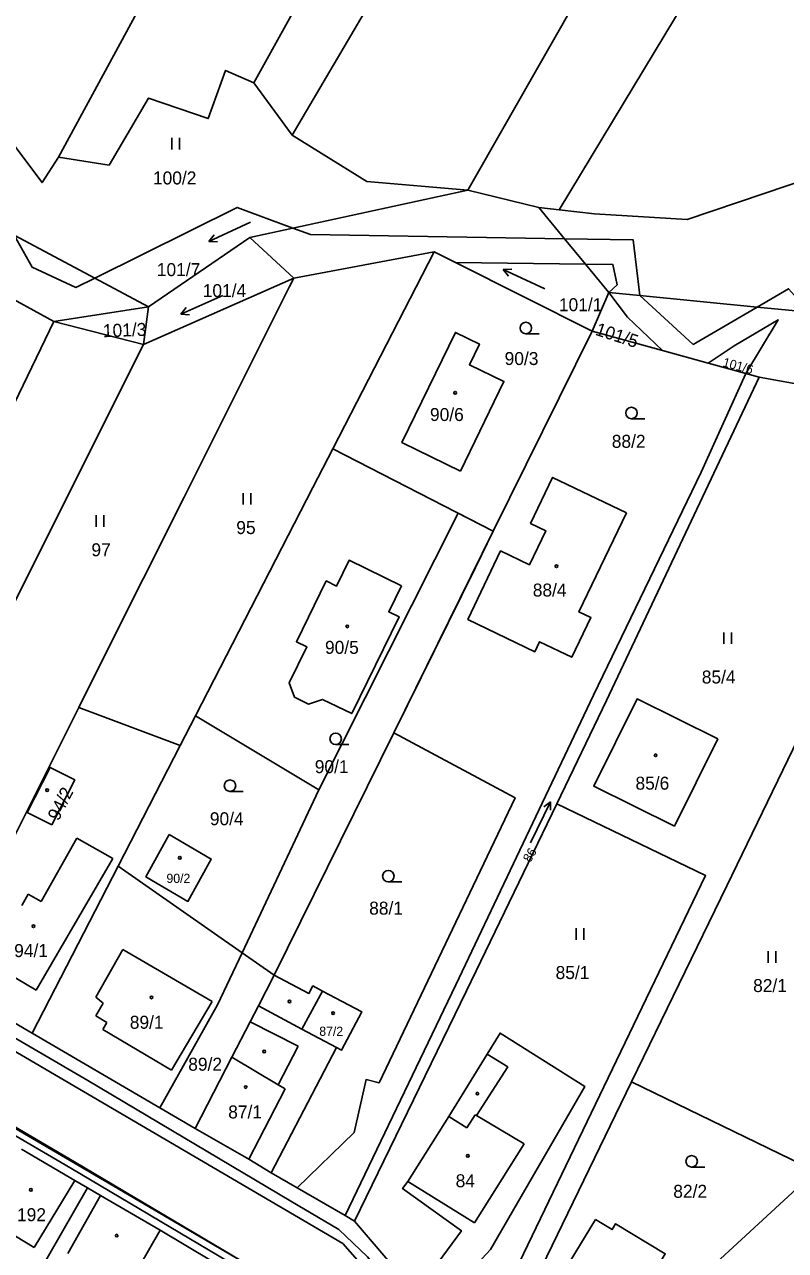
# Model space of a CAD drawing. Extents: x -756746 to -753363, y -1166406 to -1161727.
# Drawn here: x -754360.6 to -754261, y -1162314.4 to -1162153.9 of the extents above; entities that cross this region are included whole.
import ezdxf

# ---------------------------------------------------------------- set-up
doc = ezdxf.new("R2010")
doc.units = 0
for name, color, linetype in [('Hranice parcel', 7, 'Continuous'), ('Parcelní čísla', 7, 'Continuous'), ('Vnitřní kresba', 7, 'Continuous'), ('Věcná břemena k části', 7, 'Continuous'), ('Značky budov', 7, 'Continuous'), ('Značky kultur', 7, 'Continuous')]:
    doc.layers.add(name, color=color, linetype=linetype)

msp = doc.modelspace()

# ---------------------------------------------------------------- linework, layer by layer
at = {"layer": 'Hranice parcel'}
for p, q in [((-754330.61, -1162161.58), (-754325.58, -1162168.4)), ((-754302.6, -1162175.59), (-754293.32, -1162177.9)), ((-754293.32, -1162177.9), (-754290.64, -1162178.19)), ((-754331.13, -1162181.79), (-754344.38, -1162190.87)), ((-754325.39, -1162187.13), (-754331.13, -1162181.79)), ((-754307, -1162183.68), (-754325.39, -1162187.13)), ((-754320.26, -1162209.45), (-754307, -1162183.68)), ((-754304.23, -1162185.07), (-754307, -1162183.68)), ((-754286.34, -1162194.05), (-754304.23, -1162185.07)), ((-754325.39, -1162187.13), (-754345.05, -1162195.83)), ((-754364.95, -1162188.34), (-754356.78, -1162192.79)), ((-754286.34, -1162194.05), (-754284.16, -1162188.99)), ((-754344.38, -1162190.87), (-754356.78, -1162192.79)), ((-754344.38, -1162190.87), (-754345.05, -1162195.83)), ((-754356.78, -1162192.79), (-754382.43, -1162245.94)), ((-754345.05, -1162195.83), (-754356.78, -1162192.79)), ((-754299.28, -1162220.27), (-754286.34, -1162194.05)), ((-754277.12, -1162196.59), (-754286.34, -1162194.05)), ((-754362.38, -1162230.4), (-754345.05, -1162195.83)), ((-754271.17, -1162198.24), (-754277.12, -1162196.59)), ((-754266.24, -1162199.6), (-754271.17, -1162198.24)), ((-754264.46, -1162200.09), (-754266.24, -1162199.6)), ((-754257.73, -1162201.33), (-754264.46, -1162200.09)), ((-754299.28, -1162220.27), (-754320.26, -1162209.45)), ((-754353.52, -1162243.32), (-754362.47, -1162261.21)), ((-754340.24, -1162248.29), (-754353.52, -1162243.32)), ((-754340.24, -1162248.29), (-754338.24, -1162244.41)), ((-754327.95, -1162278.37), (-754312.31, -1162246.67)), ((-754348.39, -1162264.12), (-754340.24, -1162248.29)), ((-754322.84, -1162321.29), (-754427.68, -1162259.87)), ((-754359.63, -1162285.98), (-754348.39, -1162264.12)), ((-754332.15, -1162275.44), (-754348.39, -1162264.12)), ((-754332.15, -1162275.44), (-754327.95, -1162278.37)), ((-754371.44, -1162279.1), (-754359.63, -1162285.98)), ((-754342.9, -1162295.74), (-754359.63, -1162285.98)), ((-754328.33, -1162304.24), (-754319.8, -1162287.86)), ((-754281.18, -1162292.35), (-754299.93, -1162331.02)), ((-754281.18, -1162292.35), (-754257.09, -1162304.03)), ((-754338.29, -1162298.43), (-754342.9, -1162295.74)), ((-754324.93, -1162306.21), (-754328.33, -1162304.24)), ((-754257.09, -1162304.03), (-754294.35, -1162338.37)), ((-754359.77, -1162319.07), (-754352.4, -1162306.22)), ((-754318.67, -1162309.85), (-754324.93, -1162306.21)), ((-754318.67, -1162309.85), (-754317.45, -1162310.56)), ((-754309.41, -1162319.95), (-754317.45, -1162310.56))]:
    msp.add_line(p, q, dxfattribs=at)
for points in [[(-754297.09, -1162058.67), (-754314.99, -1162094.99), (-754338.64, -1162138.9), (-754356.2, -1162171.28)], [(-754244.32, -1162070.84), (-754262.77, -1162105.6), (-754282.53, -1162140.41), (-754302.6, -1162175.59)], [(-754285, -1162077.22), (-754308.37, -1162121.4), (-754330.61, -1162161.58)], [(-754272.47, -1162076.17), (-754299.38, -1162123.83), (-754325.58, -1162168.4)], [(-754231.34, -1162077.7), (-754271.26, -1162145.96), (-754290.64, -1162178.19)], [(-754356.2, -1162171.28), (-754349.55, -1162172.33), (-754344.38, -1162163.55), (-754336.59, -1162166.23), (-754334.32, -1162159.94), (-754330.61, -1162161.58)], [(-754577.97, -1162161.37), (-754543.62, -1162181.5), (-754498.86, -1162207.07), (-754461.64, -1162228.49), (-754425.98, -1162249.18), (-754390.87, -1162269.71), (-754352.32, -1162292.17), (-754325.78, -1162307.94), (-754319.5, -1162311.67), (-754315.75, -1162315.26), (-754290.35, -1162346.73), (-754273.22, -1162367.95)], [(-754577.97, -1162161.37), (-754571.05, -1162165.76), (-754318.97, -1162313.52), (-754311.63, -1162321.85), (-754273.22, -1162367.95)], [(-754356.2, -1162171.28), (-754358.33, -1162174.62), (-754364.28, -1162166.69), (-754374.09, -1162167.03), (-754375.82, -1162167.08), (-754394.24, -1162162.73)], [(-754290.64, -1162178.19), (-754286.03, -1162178.69), (-754273.92, -1162179.47), (-754230.9, -1162164.94)], [(-754325.58, -1162168.4), (-754315.81, -1162174.49), (-754302.6, -1162175.59)], [(-754377.93, -1162174.17), (-754367.69, -1162171.13), (-754361.96, -1162181.49), (-754359.64, -1162185.68), (-754353.89, -1162188.34), (-754351.42, -1162187.12), (-754332.8, -1162177.87), (-754325.52, -1162180.57), (-754323.21, -1162181.42), (-754289.95, -1162181.98), (-754280.96, -1162182.13), (-754280.08, -1162189.39), (-754273.1, -1162195.8), (-754264.73, -1162190.91), (-754260.64, -1162188.52), (-754257.91, -1162191.58)], [(-754284.16, -1162188.99), (-754283.07, -1162187.99), (-754283.65, -1162185.33), (-754287.22, -1162185.28), (-754304.23, -1162185.07)], [(-754325.39, -1162187.13), (-754325.94, -1162188.23), (-754339.74, -1162215.79), (-754350.45, -1162237.19), (-754353.52, -1162243.32)], [(-754277.12, -1162196.59), (-754281.73, -1162192.25), (-754284.16, -1162188.99)], [(-754266.24, -1162199.6), (-754261.98, -1162192.6), (-754267.74, -1162195.97), (-754271.17, -1162198.24)], [(-754303.57, -1162212.41), (-754311.23, -1162208.65), (-754304.24, -1162194.23), (-754301.09, -1162195.76), (-754302.4, -1162198.46), (-754297.88, -1162200.65), (-754303.57, -1162212.41)], [(-754266.24, -1162199.6), (-754272.05, -1162212.52), (-754286.15, -1162241.71), (-754304.17, -1162279.65), (-754318.67, -1162309.85)], [(-754290.98, -1162255.94), (-754284.46, -1162242.41), (-754264.46, -1162200.09)], [(-754320.26, -1162209.45), (-754322.88, -1162214.54), (-754338.24, -1162244.41)], [(-754281.86, -1162217.85), (-754288.07, -1162230.82), (-754286.51, -1162231.57), (-754289, -1162236.75), (-754293.22, -1162234.73), (-754293.84, -1162236.04), (-754302.6, -1162231.81), (-754298.33, -1162222.83), (-754294.54, -1162224.65), (-754292.4, -1162220.19), (-754294.4, -1162219.23), (-754291.51, -1162213.21), (-754281.86, -1162217.85)], [(-754312.31, -1162246.67), (-754301.62, -1162225.01), (-754299.28, -1162220.27)], [(-754311.31, -1162227.4), (-754312.95, -1162230.8), (-754311.61, -1162231.45), (-754317.79, -1162244.12), (-754321.61, -1162242.27), (-754323.44, -1162242.9), (-754325.3, -1162241.98), (-754325.99, -1162240.09), (-754323.69, -1162235.39), (-754325.04, -1162234.73), (-754321.14, -1162226.77), (-754319.79, -1162227.43), (-754318.14, -1162224.06), (-754311.31, -1162227.4)], [(-754256.06, -1162240.54), (-754268.73, -1162266.68), (-754281.18, -1162292.35)], [(-754269.91, -1162247.42), (-754275.58, -1162258.85), (-754286.12, -1162253.63), (-754280.45, -1162242.2), (-754269.91, -1162247.42)], [(-754338.24, -1162244.41), (-754322.09, -1162254.13), (-754332.15, -1162275.44)], [(-754324.93, -1162306.21), (-754317.47, -1162298.96), (-754315.93, -1162292.04), (-754314.23, -1162292.49), (-754296.4, -1162255.17), (-754312.31, -1162246.67)], [(-754357.05, -1162258.7), (-754360.26, -1162257.06), (-754357.26, -1162251.18), (-754354.05, -1162252.82), (-754357.05, -1162258.7)], [(-754317.45, -1162310.56), (-754302.79, -1162280.43), (-754290.98, -1162255.94)], [(-754301.95, -1162328.66), (-754271.5, -1162265.34), (-754290.98, -1162255.94)], [(-754341.69, -1162259.96), (-754344.73, -1162265.51), (-754339.24, -1162268.73), (-754336.19, -1162263.17), (-754341.69, -1162259.96)], [(-754342.9, -1162295.74), (-754335.37, -1162282.26), (-754332.15, -1162275.44)], [(-754327.95, -1162278.37), (-754330.02, -1162282.39), (-754331.1, -1162284.48), (-754333.5, -1162289.13), (-754338.29, -1162298.43)], [(-754321.64, -1162280.45), (-754322.88, -1162279.79), (-754323.4, -1162280.77), (-754327.95, -1162278.37)], [(-754319.8, -1162287.86), (-754324.32, -1162285.44), (-754322.16, -1162281.42), (-754321.64, -1162280.45)], [(-754319.8, -1162287.86), (-754319.15, -1162288.21), (-754316.48, -1162283.19), (-754321.64, -1162280.45)], [(-754307.25, -1162322.47), (-754299.65, -1162314.29), (-754287.28, -1162292.95), (-754298.39, -1162285.96), (-754300.09, -1162288.72), (-754305.11, -1162296.86), (-754310.48, -1162305.39), (-754311.15, -1162306.31), (-754303.44, -1162311.83), (-754309.41, -1162319.95)], [(-754338.29, -1162298.43), (-754331.27, -1162302.48), (-754328.33, -1162304.24)], [(-754361.01, -1162301.14), (-754354.05, -1162305.25), (-754352.4, -1162306.22)], [(-754352.4, -1162306.22), (-754350.7, -1162307.21), (-754342.87, -1162311.77)], [(-754350.01, -1162324.78), (-754348.83, -1162322.43), (-754347.45, -1162319.72), (-754342.87, -1162311.77)], [(-754342.87, -1162311.77), (-754335.94, -1162315.91), (-754334.25, -1162316.93)], [(-754285.92, -1162310.34), (-754283.7, -1162311.68), (-754283.27, -1162310.92), (-754276.77, -1162314.85), (-754281.84, -1162323.28), (-754288.31, -1162319.37), (-754288.19, -1162319.2), (-754289.54, -1162318.41), (-754288.27, -1162316.39), (-754289.2, -1162315.83), (-754285.92, -1162310.34)]]:
    msp.add_lwpolyline(points, dxfattribs=at)
at = {"layer": 'Vnitřní kresba'}
for p, q in [((-754325.52, -1162180.57), (-754302.6, -1162175.59)), ((-754293.32, -1162177.9), (-754289.95, -1162181.98)), ((-754361.96, -1162181.49), (-754351.42, -1162187.12)), ((-754331.13, -1162181.79), (-754325.52, -1162180.57)), ((-754289.95, -1162181.98), (-754287.22, -1162185.28)), ((-754287.22, -1162185.28), (-754284.16, -1162188.99)), ((-754351.42, -1162187.12), (-754344.38, -1162190.87)), ((-754284.16, -1162188.99), (-754280.08, -1162189.39)), ((-754280.08, -1162189.39), (-754264.73, -1162190.91)), ((-754264.73, -1162190.91), (-754257.91, -1162191.58)), ((-754358.44, -1162268.74), (-754353.79, -1162260.44)), ((-754353.79, -1162260.44), (-754349.05, -1162263.11)), ((-754349.05, -1162263.11), (-754359.12, -1162280.32)), ((-754360.99, -1162269.27), (-754360.16, -1162267.77)), ((-754360.16, -1162267.77), (-754358.44, -1162268.74)), ((-754359.12, -1162280.32), (-754366.48, -1162276.01)), ((-754351.29, -1162281.24), (-754347.75, -1162275.03)), ((-754347.75, -1162275.03), (-754336.08, -1162281.84)), ((-754350.33, -1162282.03), (-754351.29, -1162281.24)), ((-754351.3, -1162283.69), (-754350.33, -1162282.03)), ((-754336.08, -1162281.84), (-754341.39, -1162290.79)), ((-754324.32, -1162285.44), (-754330.02, -1162282.39)), ((-754349.84, -1162284.55), (-754351.3, -1162283.69)), ((-754350.39, -1162285.5), (-754349.84, -1162284.55)), ((-754331.1, -1162284.48), (-754324.81, -1162287.67)), ((-754341.39, -1162290.79), (-754350.39, -1162285.5)), ((-754324.81, -1162287.67), (-754327.45, -1162292.72)), ((-754333.5, -1162289.13), (-754327.45, -1162292.72)), ((-754300.09, -1162288.72), (-754297.38, -1162290.39)), ((-754297.38, -1162290.39), (-754301.49, -1162296.74)), ((-754326.53, -1162293.27), (-754331.27, -1162302.48)), ((-754327.45, -1162292.72), (-754326.53, -1162293.27)), ((-754302.73, -1162298.36), (-754305.11, -1162296.86)), ((-754301.66, -1162296.64), (-754302.73, -1162298.36)), ((-754301.49, -1162296.74), (-754301.66, -1162296.64)), ((-754301.49, -1162296.74), (-754295.25, -1162300.45)), ((-754295.25, -1162300.45), (-754301.74, -1162310.79)), ((-754354.05, -1162305.25), (-754359.38, -1162314.03)), ((-754301.74, -1162310.79), (-754310.48, -1162305.39)), ((-754350.7, -1162307.21), (-754354.96, -1162314.8)), ((-754359.38, -1162314.03), (-754366.18, -1162309.92))]:
    msp.add_line(p, q, dxfattribs=at)
at = {"layer": 'Věcná břemena k části'}
msp.add_lwpolyline([(-754332.94, -1162315.37), (-754427.68, -1162259.87), (-754464.08, -1162238.8), (-754498.82, -1162218.82), (-754533.91, -1162198.73), (-754569.73, -1162178.14), (-754574.44, -1162175.42), (-754579.91, -1162172.27), (-754593.75, -1162163.11), (-754597.36, -1162158.77), (-754600.62, -1162156.1), (-754594.56, -1162163.65), (-754578.81, -1162173.8), (-754541.82, -1162195.28), (-754513.45, -1162211.48), (-754473.26, -1162234.61), (-754439.7, -1162253.92), (-754428.87, -1162260.32), (-754415.37, -1162268.05), (-754384.18, -1162286.3), (-754354.57, -1162303.66), (-754332.57, -1162316.7)], dxfattribs=at)
for points in [[(-754322.09, -1162254.13), (-754332.15, -1162275.44), (-754327.95, -1162278.37), (-754312.31, -1162246.67), (-754299.28, -1162220.27), (-754303.89, -1162217.89)], [(-754332.08, -1162315.87), (-754354.07, -1162302.8), (-754383.68, -1162285.44), (-754414.87, -1162267.19), (-754427.68, -1162259.87)]]:
    msp.add_lwpolyline(points, close=True, dxfattribs=at)
at = {"layer": 'Značky budov'}
for centre in [(-754304.27, -1162202.14), (-754291, -1162224.84), (-754318.38, -1162232.71), (-754278.03, -1162249.59), (-754357.67, -1162254.15), (-754340.31, -1162263.01), (-754359.45, -1162271.97), (-754344.02, -1162281.28), (-754325.96, -1162281.83), (-754320.25, -1162283.34), (-754329.25, -1162288.37), (-754331.68, -1162293.02), (-754301.36, -1162293.88), (-754302.62, -1162302.03), (-754359.79, -1162306.48), (-754348.56, -1162312.47)]:
    msp.add_circle(centre, 0.175, dxfattribs=at)
at = {"layer": 'Značky kultur'}
for p, q in [((-754341.35, -1162170.28), (-754341.35, -1162168.78)), ((-754340.35, -1162170.28), (-754340.35, -1162168.78)), ((-754331.05, -1162179.8), (-754336.49, -1162182.34)), ((-754336.49, -1162182.34), (-754335.81, -1162181.47)), ((-754336.49, -1162182.34), (-754335.39, -1162182.38)), ((-754297.97, -1162186.01), (-754296.87, -1162185.97)), ((-754292.53, -1162188.54), (-754297.97, -1162186.01)), ((-754297.97, -1162186.01), (-754297.3, -1162186.88)), ((-754334.67, -1162189.41), (-754340.15, -1162191.85)), ((-754340.15, -1162191.85), (-754339.46, -1162190.99)), ((-754340.15, -1162191.85), (-754339.05, -1162191.91)), ((-754295.01, -1162194.41), (-754293.26, -1162194.41)), ((-754281.2, -1162205.53), (-754279.45, -1162205.53)), ((-754332.01, -1162216.76), (-754332.01, -1162215.26)), ((-754331.01, -1162216.76), (-754331.01, -1162215.26)), ((-754351.25, -1162219.67), (-754351.25, -1162218.17)), ((-754350.25, -1162219.67), (-754350.25, -1162218.17)), ((-754269.1, -1162235), (-754269.1, -1162233.5)), ((-754268.1, -1162235), (-754268.1, -1162233.5)), ((-754319.91, -1162248.18), (-754318.16, -1162248.18)), ((-754333.74, -1162254.32), (-754331.99, -1162254.32)), ((-754294.42, -1162261.06), (-754291.79, -1162255.67)), ((-754291.79, -1162255.67), (-754292.67, -1162256.33)), ((-754291.79, -1162255.67), (-754291.77, -1162256.77)), ((-754313.01, -1162266.17), (-754311.26, -1162266.17)), ((-754288.41, -1162273.73), (-754288.41, -1162272.23)), ((-754287.41, -1162273.73), (-754287.41, -1162272.23)), ((-754263.29, -1162276.74), (-754263.29, -1162275.24)), ((-754262.29, -1162276.74), (-754262.29, -1162275.24)), ((-754273.32, -1162303.5), (-754271.57, -1162303.5))]:
    msp.add_line(p, q, dxfattribs=at)
for centre in [(-754295.01, -1162193.66), (-754281.2, -1162204.78), (-754319.91, -1162247.43), (-754333.74, -1162253.57), (-754313.01, -1162265.42), (-754273.32, -1162302.75)]:
    msp.add_circle(centre, 0.75, dxfattribs=at)

# ---------------------------------------------------------------- texts
at = {"layer": 'Parcelní čísla'}
for s, height, p in [('100/2', 1.7, (-754343.82, -1162174.86)), ('101/7', 1.7, (-754343.31, -1162186.86)), ('101/4', 1.7, (-754337.3, -1162189.61)), ('101/1', 1.7, (-754290.69, -1162191.45)), ('90/3', 1.7, (-754297.79, -1162198.5)), ('90/6', 1.7, (-754307.56, -1162205.83)), ('88/2', 1.7, (-754283.77, -1162209.34)), ('95', 1.7, (-754332.91, -1162220.63)), ('97', 1.7, (-754351.87, -1162223.54)), ('88/4', 1.7, (-754294.11, -1162228.81)), ('90/5', 1.7, (-754321.3, -1162236.31)), ('85/4', 1.7, (-754271.99, -1162240.19)), ('90/1', 1.7, (-754322.64, -1162251.93)), ('85/6', 1.7, (-754280.67, -1162254.09)), ('90/4', 1.7, (-754336.37, -1162258.75)), ('90/2', 1.2, (-754342.05, -1162266.3)), ('88/1', 1.7, (-754315.52, -1162270.45)), ('94/1', 1.7, (-754361.98, -1162276.01)), ('85/1', 1.7, (-754291.12, -1162278.88)), ('82/1', 1.7, (-754265.27, -1162280.58)), ('89/1', 1.7, (-754346.85, -1162285.39)), ('87/2', 1.2, (-754322.05, -1162286.32)), ('89/2', 1.7, (-754339.2, -1162290.88)), ('87/1', 1.7, (-754333.97, -1162297.13)), ('84', 1.7, (-754304.2, -1162306.14)), ('82/2', 1.7, (-754275.72, -1162307.52)), ('192', 1.7, (-754361.61, -1162310.58))]:
    msp.add_text(s, height=height, dxfattribs=at).set_placement(p)
for s, height, rotation, p in [('101/3', 1.7, 2, (-754350.34, -1162194.87)), ('101/5', 1.7, 342, (-754286.04, -1162194.53)), ('101/6', 1.2, 345, (-754269.33, -1162198.66)), ('94/2', 1.7, 63, (-754356.18, -1162258.28)), ('86', 1.2, 59, (-754294.45, -1162263.71))]:
    msp.add_text(s, height=height, rotation=rotation, dxfattribs=at).set_placement(p)

doc.saveas('drawing.dxf')
